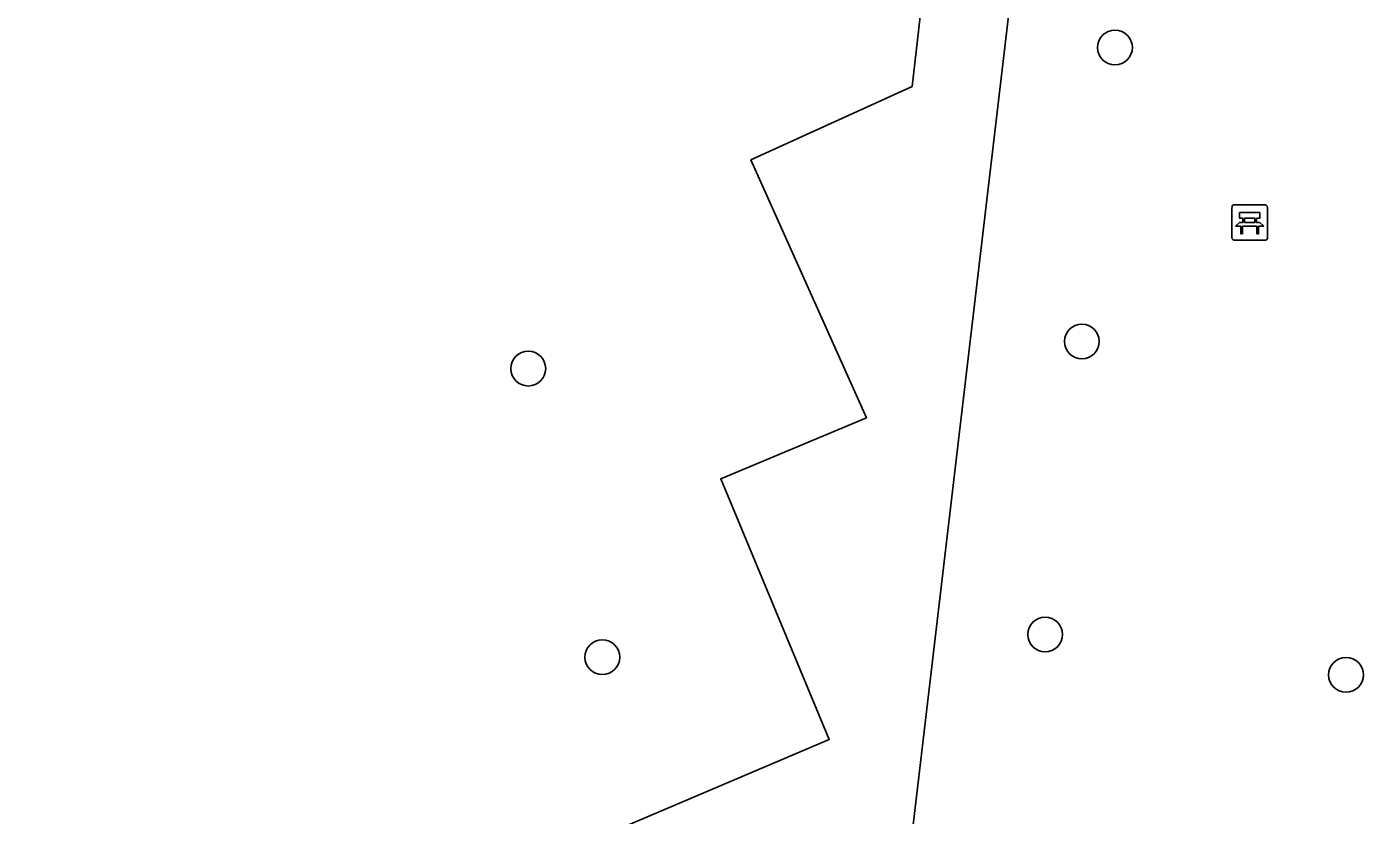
# Model space of a CAD drawing. Extents: x 157445 to 158888, y 383061 to 384688.
# Drawn here: x 157900.59 to 157938.19, y 384079.95 to 384102.08 of the extents above; entities that cross this region are included whole.
import ezdxf

# ---------------------------------------------------------------- set-up
doc = ezdxf.new("R2010")
doc.units = 0
for name, color, linetype in [('IMGEO_Bank', 7, 'Continuous'), ('IMGEO_Boom', 7, 'Continuous'), ('IMGEO_Groenvoorziening', 7, 'Continuous'), ('IMGEO_Voetpad_halfverhard', 7, 'Continuous')]:
    doc.layers.add(name, color=color, linetype=linetype)

msp = doc.modelspace()

# ---------------------------------------------------------------- linework, layer by layer
at = {"layer": 'IMGEO_Bank'}
for p, q in [((157934.419, 384096.159), (157934.419, 384097)), ((157934.419, 384097), (157934.419, 384096.159)), ((157934.494, 384097.084), (157935.335, 384097.084)), ((157935.335, 384097.084), (157934.494, 384097.084)), ((157935.419, 384097.009), (157935.419, 384096.168)), ((157935.419, 384096.168), (157935.419, 384097.009)), ((157934.728, 384096.59), (157934.728, 384096.696)), ((157934.772, 384096.696), (157934.772, 384096.59)), ((157935.06, 384096.702), (157934.778, 384096.702)), ((157934.778, 384096.584), (157935.06, 384096.584)), ((157935.066, 384096.59), (157935.066, 384096.696)), ((157935.11, 384096.696), (157935.11, 384096.59)), ((157935.116, 384096.482), (157934.723, 384096.482)), ((157935.344, 384096.084), (157934.503, 384096.084)), ((157934.503, 384096.084), (157935.344, 384096.084))]:
    msp.add_line(p, q, dxfattribs=at)
for points in [[(157934.722, 384096.702), (157934.636, 384096.702), (157934.636, 384096.863), (157935.199, 384096.863), (157935.199, 384096.702), (157935.116, 384096.702)], [(157934.666, 384096.482), (157934.524, 384096.482), (157934.636, 384096.584), (157934.722, 384096.584)], [(157935.116, 384096.584), (157935.199, 384096.584), (157935.311, 384096.482), (157935.172, 384096.482)], [(157934.716, 384096.475), (157934.716, 384096.268), (157934.673, 384096.268), (157934.673, 384096.475)], [(157935.166, 384096.475), (157935.166, 384096.268), (157935.122, 384096.268), (157935.122, 384096.475)]]:
    msp.add_lwpolyline(points, dxfattribs=at)
for centre, radius, start, end in [((157934.497, 384097.006), 0.0779, 92.4484, 184.2845), ((157934.497, 384097.006), 0.0779, 92.4484, 184.2845), ((157935.341, 384097.006), 0.0779, 2.4484, 94.2845), ((157935.341, 384097.006), 0.0779, 2.4484, 94.2845), ((157934.721, 384096.695), 0.00671, 2.8957, 87.1043), ((157934.721, 384096.591), 0.00671, 272.8957, 357.1043), ((157934.778, 384096.695), 0.00671, 92.8957, 177.1043), ((157934.778, 384096.591), 0.00671, 182.8957, 267.1043), ((157935.06, 384096.695), 0.00671, 2.8957, 87.1043), ((157935.06, 384096.591), 0.00671, 272.8957, 357.1043), ((157935.117, 384096.695), 0.00671, 92.8957, 177.1043), ((157935.117, 384096.591), 0.00671, 182.8957, 267.1043), ((157934.497, 384096.162), 0.0779, 182.4484, 274.2845), ((157934.497, 384096.162), 0.0779, 182.4484, 274.2845), ((157934.666, 384096.475), 0.00671, 2.8957, 87.1043), ((157934.723, 384096.475), 0.00671, 92.8957, 177.1043), ((157935.115, 384096.475), 0.00671, 2.8957, 87.1043), ((157935.172, 384096.475), 0.00671, 92.8957, 177.1043), ((157935.341, 384096.162), 0.0779, 272.4484, 4.2845), ((157935.341, 384096.162), 0.0779, 272.4484, 4.2845)]:
    msp.add_arc(centre, radius, start, end, dxfattribs=at)
at = {"layer": 'IMGEO_Boom'}
for centre in [(157931.135, 384101.494), (157930.206, 384093.245), (157914.665, 384092.484), (157929.175, 384085.022), (157916.745, 384084.385), (157937.623, 384083.889)]:
    msp.add_circle(centre, 0.489, dxfattribs=at)
at = {"layer": 'IMGEO_Groenvoorziening'}
for points in [[(157911.548, 384054.504), (157909.226, 384059.341), (157906.261, 384065.379), (157911.699, 384077.222), (157923.113, 384082.077), (157920.069, 384089.386), (157924.159, 384091.104), (157920.917, 384098.341), (157925.439, 384100.398), (157926.148, 384106.55), (157928.605, 384127.884), (157874.065, 384134.206), (157873.972, 384120.07), (157881.758, 384119.818), (157881.383, 384111.852), (157877.616, 384111.855), (157877.638, 384110.998), (157877.751, 384106.612), (157874.732, 384106.581), (157873.946, 384059.502), (157867.193, 383990.902)], [(158036.074, 384116.813), (158000, 384121.076), (157931.327, 384129.374), (157916.073, 384000), (157915.798, 383997.668), (157924.343, 383997.012), (157919.343, 383957.119), (157923.105, 383956.493)]]:
    msp.add_lwpolyline(points, dxfattribs=at)
at = {"layer": 'IMGEO_Voetpad_halfverhard'}
for points in [[(157931.393, 384152.084), (157930.102, 384140.878), (157928.7, 384128.709), (157928.605, 384127.884), (157926.148, 384106.55), (157925.439, 384100.398), (157920.917, 384098.341), (157924.159, 384091.104), (157920.069, 384089.386), (157923.113, 384082.077), (157911.699, 384077.222), (157906.261, 384065.379), (157909.226, 384059.341), (157911.548, 384054.504), (157918.131, 384041.21), (157913.344, 384000), (157910.308, 383973.871), (157909.291, 383965.113), (157908.549, 383958.728), (157906.043, 383959.029), (157905.68, 383956.009), (157905.657, 383955.824), (157903.261, 383936.454)], [(157923.105, 383956.493), (157919.343, 383957.119), (157911.157, 383958.48), (157915.798, 383997.668), (157916.073, 384000), (157931.327, 384129.374), (157934.004, 384151.844)]]:
    msp.add_lwpolyline(points, dxfattribs=at)

doc.saveas('drawing.dxf')
